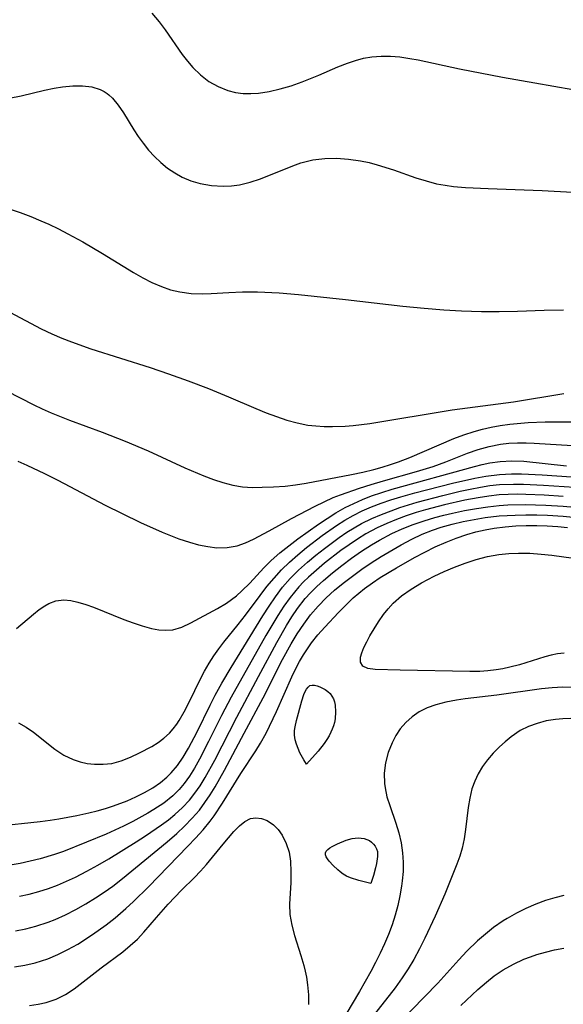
# Model space of a CAD drawing. Header units: inches. Extents: x 1073367 to 1082519, y 1569854 to 1574957.
# Tile 439 of 565: x 1078844 to 1078928, y 1573500 to 1573653. Entities that reach past the tile are written whole.
import ezdxf

# ---------------------------------------------------------------- set-up
doc = ezdxf.new("R2010")
doc.units = ezdxf.units.IN
doc.header["$MEASUREMENT"] = 0
doc.layers.add('CGG_CurvaNivelLidar_v1', color=7, linetype='Continuous', lineweight=30, true_color=0x008008)

msp = doc.modelspace()

# ---------------------------------------------------------------- linework, layer by layer
at = {"layer": 'CGG_CurvaNivelLidar_v1'}
for points in [[(1078864.3873, 1573654.1758, 75.5), (1078865.53, 1573652.8442, 75.5), (1078866.4783, 1573651.5883, 75.5), (1078869.1206, 1573647.7509, 75.5), (1078869.9257, 1573646.7065, 75.5), (1078870.7767, 1573645.7212, 75.5), (1078871.9668, 1573644.5558, 75.5), (1078873.2906, 1573643.5521, 75.5), (1078874.7188, 1573642.7402, 75.5), (1078876.2322, 1573642.1356, 75.5), (1078877.4092, 1573641.8346, 75.5), (1078878.617, 1573641.6715, 75.5), (1078879.7973, 1573641.6476, 75.5), (1078880.9942, 1573641.733, 75.5), (1078882.6847, 1573641.9938, 75.5), (1078884.3881, 1573642.3856, 75.5), (1078886.0933, 1573642.8824, 75.5), (1078887.7896, 1573643.4671, 75.5), (1078890.3868, 1573644.5181, 75.5), (1078893.3737, 1573645.8039, 75.5), (1078894.8673, 1573646.3894, 75.5), (1078896.1233, 1573646.8138, 75.5), (1078897.3887, 1573647.1556, 75.5), (1078898.6664, 1573647.3907, 75.5), (1078900.1067, 1573647.5057, 75.5), (1078901.5618, 1573647.4868, 75.5), (1078903.028, 1573647.361, 75.5), (1078904.5807, 1573647.1391, 75.5), (1078905.8885, 1573646.904, 75.5), (1078912.3143, 1573645.5384, 75.5), (1078919.0032, 1573644.2209, 75.5), (1078924.0427, 1573643.3075, 75.5), (1078932.9381, 1573641.7733, 75.5)], [(1078842.1615, 1573640.9644, 75), (1078844.0248, 1573641.3226, 75), (1078847.6875, 1573642.1958, 75), (1078849.1591, 1573642.505, 75), (1078850.4815, 1573642.7264, 75), (1078852.0594, 1573642.882, 75), (1078853.5822, 1573642.8873, 75), (1078855.0226, 1573642.7111, 75), (1078856.3478, 1573642.3099, 75), (1078856.9775, 1573641.9942, 75), (1078857.4434, 1573641.6854, 75), (1078857.7085, 1573641.4769, 75), (1078858.2668, 1573640.9533, 75), (1078859.1542, 1573639.8735, 75), (1078859.9677, 1573638.6483, 75), (1078861.5863, 1573635.9902, 75), (1078862.2798, 1573634.9503, 75), (1078863.0251, 1573633.932, 75), (1078863.8914, 1573632.8671, 75), (1078864.818, 1573631.8548, 75), (1078865.8049, 1573630.9097, 75), (1078866.8468, 1573630.053, 75), (1078867.9477, 1573629.293, 75), (1078869.1069, 1573628.6465, 75), (1078870.4842, 1573628.0711, 75), (1078871.9172, 1573627.6513, 75), (1078873.6858, 1573627.3394, 75), (1078875.4807, 1573627.228, 75), (1078876.776, 1573627.2753, 75), (1078878.0633, 1573627.441, 75), (1078879.6992, 1573627.8357, 75), (1078881.3151, 1573628.3826, 75), (1078886.3645, 1573630.4305, 75), (1078887.5879, 1573630.8492, 75), (1078888.8293, 1573631.1837, 75), (1078889.4894, 1573631.3165, 75), (1078891.3136, 1573631.5382, 75), (1078893.1649, 1573631.5814, 75), (1078895.0279, 1573631.4667, 75), (1078896.8888, 1573631.2023, 75), (1078898.2342, 1573630.9156, 75), (1078899.5059, 1573630.5743, 75), (1078902.0277, 1573629.7597, 75), (1078905.4896, 1573628.555, 75), (1078907.1036, 1573628.048, 75), (1078908.7367, 1573627.6258, 75), (1078910.0604, 1573627.372, 75), (1078911.399, 1573627.1887, 75), (1078913.2482, 1573627.0308, 75), (1078916.8042, 1573626.874, 75), (1078925.2111, 1573626.5884, 75), (1078929.9175, 1573626.3018, 75)], [(1078842.4724, 1573623.5917, 74.5), (1078843.8945, 1573623.1147, 74.5), (1078845.5175, 1573622.5114, 74.5), (1078847.1179, 1573621.8509, 74.5), (1078848.3519, 1573621.2945, 74.5), (1078849.835, 1573620.5749, 74.5), (1078851.3007, 1573619.8186, 74.5), (1078853.6263, 1573618.5495, 74.5), (1078856.7181, 1573616.7682, 74.5), (1078861.5561, 1573613.7784, 74.5), (1078862.9716, 1573612.9616, 74.5), (1078864.411, 1573612.2224, 74.5), (1078865.8809, 1573611.5874, 74.5), (1078867.2917, 1573611.1123, 74.5), (1078868.7327, 1573610.768, 74.5), (1078870.499, 1573610.5372, 74.5), (1078872.2905, 1573610.4742, 74.5), (1078873.654, 1573610.5127, 74.5), (1078876.4069, 1573610.6794, 74.5), (1078878.523, 1573610.7644, 74.5), (1078880.8415, 1573610.7551, 74.5), (1078884.2238, 1573610.6116, 74.5), (1078887.2212, 1573610.3544, 74.5), (1078894.5799, 1573609.5781, 74.5), (1078903.5122, 1573608.5683, 74.5), (1078906.8392, 1573608.2253, 74.5), (1078909.8748, 1573607.976, 74.5), (1078912.617, 1573607.8157, 74.5), (1078915.7649, 1573607.7132, 74.5), (1078918.4912, 1573607.6998, 74.5), (1078921.3471, 1573607.772, 74.5), (1078925.528, 1573607.9271, 74.5), (1078928.5005, 1573607.969, 74.5)], [(1078839.783, 1573608.9314, 74), (1078847.1368, 1573605.0317, 74), (1078848.8176, 1573604.2192, 74), (1078850.377, 1573603.5462, 74), (1078851.8601, 1573602.9657, 74), (1078854.8735, 1573601.9052, 74), (1078864.1038, 1573598.9679, 74), (1078867.0018, 1573598.0063, 74), (1078870.0489, 1573596.9385, 74), (1078873.2216, 1573595.7271, 74), (1078876.3492, 1573594.4311, 74), (1078880.6148, 1573592.605, 74), (1078882.2014, 1573591.952, 74), (1078883.7932, 1573591.3438, 74), (1078885.3955, 1573590.8041, 74), (1078887.0256, 1573590.357, 74), (1078888.674, 1573590.0334, 74), (1078889.9569, 1573589.8826, 74), (1078891.2495, 1573589.8068, 74), (1078892.5493, 1573589.7913, 74), (1078894.4819, 1573589.8584, 74), (1078895.7742, 1573589.9593, 74), (1078897.0654, 1573590.1012, 74), (1078898.3534, 1573590.2805, 74), (1078911.1828, 1573592.3844, 74), (1078920.7306, 1573593.6632, 74), (1078928.5492, 1573594.9555, 74)], [(1078839.5809, 1573596.432, 73.5), (1078845.9886, 1573593.1664, 73.5), (1078847.2884, 1573592.5525, 73.5), (1078848.7308, 1573591.9196, 73.5), (1078851.5468, 1573590.8136, 73.5), (1078856.6669, 1573588.9444, 73.5), (1078860.2517, 1573587.5249, 73.5), (1078863.8011, 1573586.0013, 73.5), (1078869.5509, 1573583.3885, 73.5), (1078872.5074, 1573582.1186, 73.5), (1078873.9849, 1573581.5561, 73.5), (1078875.4637, 1573581.0687, 73.5), (1078876.9973, 1573580.6706, 73.5), (1078878.5361, 1573580.4156, 73.5), (1078880.0473, 1573580.3249, 73.5), (1078881.5739, 1573580.3347, 73.5), (1078883.3495, 1573580.3997, 73.5), (1078885.1448, 1573580.5327, 73.5), (1078886.7763, 1573580.733, 73.5), (1078888.4093, 1573580.9995, 73.5), (1078895.4753, 1573582.3117, 73.5), (1078897.2444, 1573582.6853, 73.5), (1078898.9907, 1573583.1129, 73.5), (1078900.2834, 1573583.4676, 73.5), (1078901.5642, 1573583.8577, 73.5), (1078902.8293, 1573584.2913, 73.5), (1078904.5626, 1573584.9715, 73.5), (1078911.431, 1573587.9197, 73.5), (1078912.9767, 1573588.5068, 73.5), (1078914.5855, 1573589.022, 73.5), (1078915.9223, 1573589.3885, 73.5), (1078917.2731, 1573589.7033, 73.5), (1078918.6372, 1573589.9586, 73.5), (1078920.1675, 1573590.1673, 73.5), (1078923.0241, 1573590.4118, 73.5), (1078925.6653, 1573590.5244, 73.5), (1078927.0853, 1573590.5418, 73.5), (1078931.6183, 1573590.5189, 73.5)], [(1078843.4982, 1573584.3848, 73), (1078844.9225, 1573583.771, 73), (1078847.6672, 1573582.4935, 73), (1078849.7299, 1573581.4543, 73), (1078857.122, 1573577.5472, 73), (1078859.744, 1573576.2309, 73), (1078862.6016, 1573574.8638, 73), (1078866.0187, 1573573.3371, 73), (1078868.5804, 1573572.3271, 73), (1078870.2309, 1573571.7864, 73), (1078871.6676, 1573571.3928, 73), (1078873.0896, 1573571.096, 73), (1078874.493, 1573570.9277, 73), (1078876.1219, 1573570.9395, 73), (1078877.6908, 1573571.212, 73), (1078878.9639, 1573571.6596, 73), (1078880.2214, 1573572.2436, 73), (1078882.666, 1573573.5281, 73), (1078886.1345, 1573575.4756, 73), (1078889.8306, 1573577.3955, 73), (1078891.2286, 1573578.0801, 73), (1078892.6513, 1573578.7165, 73), (1078893.7839, 1573579.1667, 73), (1078896.7351, 1573580.2017, 73), (1078898.5586, 1573580.7808, 73), (1078900.4961, 1573581.3513, 73), (1078905.6385, 1573582.7751, 73), (1078908.1906, 1573583.5644, 73), (1078910.2112, 1573584.2908, 73), (1078913.5659, 1573585.6264, 73), (1078915.2495, 1573586.2271, 73), (1078916.9555, 1573586.704, 73), (1078918.6926, 1573587.036, 73), (1078920.0251, 1573587.1816, 73), (1078921.3695, 1573587.2471, 73), (1078922.7223, 1573587.2461, 73), (1078923.9635, 1573587.1985, 73), (1078933.3326, 1573586.6217, 73)], [(1078843.3028, 1573558.3241, 72.5), (1078845.9711, 1573560.5664, 72.5), (1078846.8497, 1573561.2728, 72.5), (1078847.7193, 1573561.8868, 72.5), (1078848.3182, 1573562.2357, 72.5), (1078849.4537, 1573562.6631, 72.5), (1078850.6629, 1573562.7807, 72.5), (1078851.7462, 1573562.6833, 72.5), (1078852.8745, 1573562.4493, 72.5), (1078854.0856, 1573562.0965, 72.5), (1078855.3257, 1573561.6614, 72.5), (1078860.0177, 1573559.7572, 72.5), (1078861.4576, 1573559.2083, 72.5), (1078862.8856, 1573558.728, 72.5), (1078864.3113, 1573558.3455, 72.5), (1078865.463, 1573558.1386, 72.5), (1078866.5803, 1573558.0605, 72.5), (1078867.6533, 1573558.1447, 72.5), (1078869.0811, 1573558.5662, 72.5), (1078870.4671, 1573559.2304, 72.5), (1078874.6244, 1573561.4663, 72.5), (1078876.0044, 1573562.2921, 72.5), (1078876.806, 1573562.8435, 72.5), (1078877.5822, 1573563.445, 72.5), (1078878.4239, 1573564.1854, 72.5), (1078879.6305, 1573565.3838, 72.5), (1078881.8428, 1573567.7709, 72.5), (1078883.0012, 1573568.9373, 72.5), (1078884.32, 1573570.1032, 72.5), (1078885.7129, 1573571.2098, 72.5), (1078887.1526, 1573572.2841, 72.5), (1078890.3391, 1573574.5651, 72.5), (1078891.6938, 1573575.4806, 72.5), (1078893.0757, 1573576.352, 72.5), (1078894.4944, 1573577.1589, 72.5), (1078895.8364, 1573577.8276, 72.5), (1078897.2117, 1573578.4328, 72.5), (1078898.614, 1573578.983, 72.5), (1078900.2229, 1573579.5463, 72.5), (1078901.8529, 1573580.0583, 72.5), (1078914.641, 1573583.5845, 72.5), (1078915.8356, 1573583.8868, 72.5), (1078917.0316, 1573584.1427, 72.5), (1078918.6306, 1573584.3707, 72.5), (1078920.466, 1573584.4542, 72.5), (1078922.3258, 1573584.3783, 72.5), (1078929.0002, 1573583.6811, 72.5)], [(1078843.6027, 1573543.6617, 72), (1078844.8118, 1573542.9697, 72), (1078845.9553, 1573542.1949, 72), (1078849.3001, 1573539.5348, 72), (1078850.6887, 1573538.6211, 72), (1078852.1566, 1573537.9077, 72), (1078853.2335, 1573537.5597, 72), (1078854.3385, 1573537.3293, 72), (1078855.4579, 1573537.2019, 72), (1078856.8253, 1573537.1788, 72), (1078858.1747, 1573537.3283, 72), (1078859.6344, 1573537.7225, 72), (1078861.0628, 1573538.2922, 72), (1078862.4743, 1573538.9587, 72), (1078864.3806, 1573539.9622, 72), (1078865.3543, 1573540.5791, 72), (1078866.2762, 1573541.2735, 72), (1078867.1281, 1573542.058, 72), (1078867.7153, 1573542.7168, 72), (1078868.2579, 1573543.4265, 72), (1078868.6476, 1573544.0008, 72), (1078869.4315, 1573545.3313, 72), (1078870.2627, 1573546.9889, 72), (1078871.893, 1573550.413, 72), (1078872.5898, 1573551.6995, 72), (1078873.3416, 1573552.961, 72), (1078874.0636, 1573554.0766, 72), (1078874.8232, 1573555.1663, 72), (1078875.619, 1573556.2267, 72), (1078877.8578, 1573558.9818, 72), (1078878.9811, 1573560.4318, 72), (1078881.2672, 1573563.4961, 72), (1078882.3252, 1573564.8585, 72), (1078883.4257, 1573566.1856, 72), (1078884.5853, 1573567.4586, 72), (1078885.8296, 1573568.6737, 72), (1078887.1347, 1573569.8292, 72), (1078888.4842, 1573570.9396, 72), (1078890.9162, 1573572.8043, 72), (1078893.1421, 1573574.368, 72), (1078894.4339, 1573575.1873, 72), (1078895.7609, 1573575.9433, 72), (1078897.1752, 1573576.6444, 72), (1078898.6276, 1573577.2726, 72), (1078900.1209, 1573577.8429, 72), (1078901.6382, 1573578.3626, 72), (1078903.1736, 1573578.8412, 72), (1078905.3538, 1573579.4613, 72), (1078911.2223, 1573580.965, 72), (1078914.6916, 1573581.7559, 72), (1078916.4287, 1573582.0738, 72), (1078918.546, 1573582.3357, 72), (1078920.4067, 1573582.4216, 72), (1078921.9928, 1573582.4102, 72), (1078925.1815, 1573582.2497, 72), (1078935.0963, 1573581.5755, 72)], [(1078840.1541, 1573527.5369, 71.5), (1078847.0055, 1573528.2694, 71.5), (1078848.5285, 1573528.4659, 71.5), (1078849.9243, 1573528.6868, 71.5), (1078852.6968, 1573529.2135, 71.5), (1078854.5713, 1573529.6165, 71.5), (1078855.8742, 1573529.9357, 71.5), (1078857.1617, 1573530.2934, 71.5), (1078858.4291, 1573530.6954, 71.5), (1078860.5238, 1573531.4871, 71.5), (1078861.9167, 1573532.0982, 71.5), (1078863.263, 1573532.7701, 71.5), (1078864.5479, 1573533.5163, 71.5), (1078865.7533, 1573534.3554, 71.5), (1078866.7107, 1573535.1632, 71.5), (1078867.3861, 1573535.8296, 71.5), (1078868.383, 1573537.0191, 71.5), (1078869.2776, 1573538.3155, 71.5), (1078870.099, 1573539.6905, 71.5), (1078871.4451, 1573542.2431, 71.5), (1078873.4922, 1573546.4202, 71.5), (1078874.2684, 1573547.9307, 71.5), (1078875.3072, 1573549.8054, 71.5), (1078876.7471, 1573552.244, 71.5), (1078881.6869, 1573560.3298, 71.5), (1078882.6544, 1573561.8305, 71.5), (1078883.6641, 1573563.2945, 71.5), (1078884.7704, 1573564.7505, 71.5), (1078885.9577, 1573566.132, 71.5), (1078887.2494, 1573567.4368, 71.5), (1078888.6169, 1573568.6683, 71.5), (1078889.9286, 1573569.7574, 71.5), (1078891.2726, 1573570.8118, 71.5), (1078893.5959, 1573572.5207, 71.5), (1078894.7885, 1573573.3269, 71.5), (1078895.9059, 1573574.0257, 71.5), (1078897.051, 1573574.6757, 71.5), (1078898.6779, 1573575.4783, 71.5), (1078900.1604, 1573576.112, 71.5), (1078901.672, 1573576.6898, 71.5), (1078903.0266, 1573577.1638, 71.5), (1078905.7217, 1573578.0042, 71.5), (1078909.7282, 1573579.076, 71.5), (1078912.3967, 1573579.7124, 71.5), (1078914.0013, 1573580.0617, 71.5), (1078915.6086, 1573580.3685, 71.5), (1078917.0648, 1573580.5919, 71.5), (1078918.5268, 1573580.7493, 71.5), (1078920.7374, 1573580.8443, 71.5), (1078922.2955, 1573580.8281, 71.5), (1078925.4237, 1573580.6765, 71.5), (1078930.2575, 1573580.3461, 71.5)], [(1078928.4918, 1573578.9234, 71), (1078925.5323, 1573579.1113, 71), (1078922.6763, 1573579.2275, 71), (1078921.2846, 1573579.2413, 71), (1078919.8961, 1573579.213, 71), (1078918.512, 1573579.1316, 71), (1078916.8717, 1573578.9553, 71), (1078915.2372, 1573578.7079, 71), (1078913.1341, 1573578.3133, 71), (1078909.9881, 1573577.6045, 71), (1078906.9987, 1573576.8102, 71), (1078905.5837, 1573576.385, 71), (1078904.0279, 1573575.8694, 71), (1078902.493, 1573575.3059, 71), (1078900.9837, 1573574.69, 71), (1078899.5066, 1573574.0135, 71), (1078897.7445, 1573573.077, 71), (1078896.4102, 1573572.2578, 71), (1078895.1098, 1573571.3815, 71), (1078893.8363, 1573570.4627, 71), (1078891.2894, 1573568.4877, 71), (1078890.0254, 1573567.4303, 71), (1078888.8057, 1573566.3296, 71), (1078888.0413, 1573565.5815, 71), (1078887.3079, 1573564.8042, 71), (1078886.6158, 1573564.0016, 71), (1078885.9561, 1573563.1695, 71), (1078884.9625, 1573561.7918, 71), (1078884.0241, 1573560.3655, 71), (1078882.1648, 1573557.2638, 71), (1078876.7522, 1573547.6508, 71), (1078875.2372, 1573544.7803, 71), (1078873.2388, 1573540.7164, 71), (1078871.8358, 1573537.9878, 71), (1078871.043, 1573536.5889, 71), (1078870.257, 1573535.346, 71), (1078869.4017, 1573534.1687, 71), (1078868.6313, 1573533.2623, 71), (1078867.6509, 1573532.2928, 71), (1078866.2338, 1573531.1496, 71), (1078864.7057, 1573530.1244, 71), (1078863.7793, 1573529.569, 71), (1078861.4254, 1573528.2831, 71), (1078859.991, 1573527.5627, 71), (1078857.2777, 1573526.3256, 71), (1078854.2209, 1573525.038, 71), (1078850.605, 1573523.6089, 71), (1078849.2119, 1573523.119, 71), (1078846.9683, 1573522.4521, 71), (1078845.4385, 1573522.0798, 71), (1078843.8944, 1573521.7524, 71), (1078840.7772, 1573521.1887, 71)], [(1078843.7916, 1573516.6208, 70.5), (1078845.2659, 1573516.9534, 70.5), (1078846.7913, 1573517.3579, 70.5), (1078848.2932, 1573517.8329, 70.5), (1078849.7146, 1573518.368, 70.5), (1078851.1132, 1573518.9681, 70.5), (1078852.493, 1573519.6201, 70.5), (1078854.2539, 1573520.523, 70.5), (1078855.993, 1573521.4776, 70.5), (1078857.7125, 1573522.4723, 70.5), (1078861.9575, 1573525.0963, 70.5), (1078863.4103, 1573526.0402, 70.5), (1078865.9157, 1573527.7531, 70.5), (1078866.9628, 1573528.5308, 70.5), (1078867.9703, 1573529.3478, 70.5), (1078869.1523, 1573530.4375, 70.5), (1078870.2434, 1573531.6142, 70.5), (1078871.1021, 1573532.6972, 70.5), (1078871.8963, 1573533.8366, 70.5), (1078872.7021, 1573535.1304, 70.5), (1078874.1918, 1573537.8259, 70.5), (1078877.6167, 1573544.5482, 70.5), (1078881.0222, 1573550.8343, 70.5), (1078883.848, 1573556.1795, 70.5), (1078885.3809, 1573558.8292, 70.5), (1078886.2189, 1573560.1565, 70.5), (1078887.1024, 1573561.4436, 70.5), (1078888.2981, 1573562.9842, 70.5), (1078889.1035, 1573563.8886, 70.5), (1078890.0911, 1573564.8794, 70.5), (1078891.1287, 1573565.8239, 70.5), (1078892.5409, 1573567.0039, 70.5), (1078893.9973, 1573568.1422, 70.5), (1078895.5083, 1573569.2702, 70.5), (1078897.0505, 1573570.3581, 70.5), (1078898.6322, 1573571.3861, 70.5), (1078899.8508, 1573572.1065, 70.5), (1078901.7622, 1573573.1187, 70.5), (1078903.4032, 1573573.8639, 70.5), (1078905.0831, 1573574.527, 70.5), (1078906.7942, 1573575.1163, 70.5), (1078908.471, 1573575.6202, 70.5), (1078909.8565, 1573575.9907, 70.5), (1078911.2518, 1573576.3261, 70.5), (1078913.0947, 1573576.7143, 70.5), (1078914.9465, 1573577.0475, 70.5), (1078916.7199, 1573577.3119, 70.5), (1078918.4999, 1573577.5038, 70.5), (1078919.8491, 1573577.5878, 70.5), (1078922.5592, 1573577.6311, 70.5), (1078925.7761, 1573577.54, 70.5), (1078928.4788, 1573577.3764, 70.5), (1078931.9954, 1573577.0735, 70.5)], [(1078843.1378, 1573511.2277, 70), (1078844.7381, 1573511.5533, 70), (1078846.3182, 1573511.9563, 70), (1078848.2411, 1573512.5781, 70), (1078849.3293, 1573513.0076, 70), (1078850.9397, 1573513.7366, 70), (1078852.5343, 1573514.5512, 70), (1078854.1005, 1573515.432, 70), (1078855.6371, 1573516.3718, 70), (1078856.9798, 1573517.258, 70), (1078858.2918, 1573518.1908, 70), (1078859.8243, 1573519.3724, 70), (1078866.7543, 1573525.125, 70), (1078868.2584, 1573526.4058, 70), (1078869.5035, 1573527.5599, 70), (1078870.6853, 1573528.7728, 70), (1078871.7895, 1573530.0534, 70), (1078872.6673, 1573531.2148, 70), (1078873.4869, 1573532.4237, 70), (1078874.2589, 1573533.6704, 70), (1078875.7248, 1573536.2846, 70), (1078878.7591, 1573542.0426, 70), (1078881.7143, 1573547.5453, 70), (1078884.7557, 1573553.489, 70), (1078886.1143, 1573555.9695, 70), (1078887.0492, 1573557.524, 70), (1078888.0448, 1573559.0268, 70), (1078889.1198, 1573560.4595, 70), (1078890.2943, 1573561.818, 70), (1078891.545, 1573563.1099, 70), (1078892.8475, 1573564.2962, 70), (1078894.2153, 1573565.4223, 70), (1078895.6282, 1573566.5067, 70), (1078897.0846, 1573567.5683, 70), (1078898.5748, 1573568.5884, 70), (1078900.0987, 1573569.5537, 70), (1078903.2463, 1573571.3842, 70), (1078904.867, 1573572.2394, 70), (1078906.5225, 1573573.015, 70), (1078908.1074, 1573573.6434, 70), (1078909.4785, 1573574.1038, 70), (1078911.16, 1573574.5811, 70), (1078912.8641, 1573574.9856, 70), (1078914.5849, 1573575.3266, 70), (1078916.3175, 1573575.6078, 70), (1078918.4966, 1573575.8667, 70), (1078920.9835, 1573576.0096, 70), (1078922.6625, 1573576.0381, 70), (1078924.3452, 1573576.0237, 70), (1078926.0294, 1573575.9691, 70), (1078928.462, 1573575.8221, 70), (1078930.569, 1573575.6359, 70)], [(1078842.9708, 1573505.6261, 69.5), (1078844.6021, 1573505.8966, 69.5), (1078846.2106, 1573506.2651, 69.5), (1078847.1961, 1573506.5495, 69.5), (1078848.1663, 1573506.8806, 69.5), (1078849.7617, 1573507.5463, 69.5), (1078851.3161, 1573508.3228, 69.5), (1078852.8372, 1573509.1828, 69.5), (1078855.1506, 1573510.6479, 69.5), (1078857.2702, 1573512.1595, 69.5), (1078858.6858, 1573513.278, 69.5), (1078860.3349, 1573514.7144, 69.5), (1078861.5248, 1573515.8184, 69.5), (1078863.8558, 1573518.0995, 69.5), (1078869.9968, 1573524.4063, 69.5), (1078871.2022, 1573525.6725, 69.5), (1078872.3635, 1573526.9646, 69.5), (1078873.4548, 1573528.3038, 69.5), (1078874.0873, 1573529.1674, 69.5), (1078875.4119, 1573531.1525, 69.5), (1078878.2597, 1573535.753, 69.5), (1078880.5692, 1573539.2778, 69.5), (1078881.3025, 1573540.4558, 69.5), (1078882.1811, 1573542.0471, 69.5), (1078883.8277, 1573545.4135, 69.5), (1078886.2109, 1573550.7855, 69.5), (1078886.7885, 1573551.9973, 69.5), (1078887.407, 1573553.1836, 69.5), (1078888.0029, 1573554.2174, 69.5), (1078888.6208, 1573555.1873, 69.5), (1078889.2831, 1573556.1229, 69.5), (1078890.269, 1573557.3519, 69.5), (1078891.3156, 1573558.5339, 69.5), (1078893.4836, 1573560.8534, 69.5), (1078894.5978, 1573561.9932, 69.5), (1078895.7578, 1573563.0903, 69.5), (1078896.6224, 1573563.8329, 69.5), (1078897.5169, 1573564.5451, 69.5), (1078898.76, 1573565.4586, 69.5), (1078899.9733, 1573566.272, 69.5), (1078902.4866, 1573567.7929, 69.5), (1078905.3247, 1573569.3791, 69.5), (1078906.9273, 1573570.2305, 69.5), (1078908.5511, 1573571.0354, 69.5), (1078910.2199, 1573571.7834, 69.5), (1078911.8182, 1573572.4265, 69.5), (1078913.4414, 1573572.9893, 69.5), (1078914.8572, 1573573.3913, 69.5), (1078916.292, 1573573.7207, 69.5), (1078917.742, 1573573.9813, 69.5), (1078919.4498, 1573574.1972, 69.5), (1078921.0738, 1573574.3207, 69.5), (1078922.7059, 1573574.3803, 69.5), (1078924.3426, 1573574.3841, 69.5), (1078925.9807, 1573574.3357, 69.5), (1078927.6171, 1573574.2349, 69.5), (1078929.1205, 1573574.0931, 69.5)], [(1078928.6207, 1573554.4897, 69), (1078927.6011, 1573554.3825, 69), (1078926.5861, 1573554.174, 69), (1078925.6084, 1573553.9031, 69), (1078921.6831, 1573552.6869, 69), (1078920.1523, 1573552.2908, 69), (1078919.0923, 1573552.0677, 69), (1078918.0162, 1573551.8899, 69), (1078916.7565, 1573551.7463, 69), (1078915.4827, 1573551.6628, 69), (1078913.943, 1573551.6284, 69), (1078903.1009, 1573551.8368, 69), (1078899.1816, 1573551.9549, 69), (1078898.048, 1573552.1041, 69), (1078897.2537, 1573552.4743, 69), (1078896.8997, 1573553.0697, 69), (1078896.8769, 1573553.8521, 69), (1078897.0818, 1573554.5717, 69), (1078897.428, 1573555.3708, 69), (1078897.8567, 1573556.2494, 69), (1078898.3598, 1573557.1916, 69), (1078899.0054, 1573558.2826, 69), (1078899.7236, 1573559.3914, 69), (1078900.4975, 1573560.4946, 69), (1078901.1968, 1573561.4083, 69), (1078901.9649, 1573562.2755, 69), (1078903.2826, 1573563.4416, 69), (1078904.7717, 1573564.4892, 69), (1078906.3783, 1573565.4541, 69), (1078908.3713, 1573566.5086, 69), (1078909.9395, 1573567.2335, 69), (1078911.5453, 1573567.8963, 69), (1078913.1764, 1573568.4997, 69), (1078914.9224, 1573569.0681, 69), (1078916.6746, 1573569.5353, 69), (1078918.4472, 1573569.8686, 69), (1078919.9836, 1573570.0235, 69), (1078921.5341, 1573570.0775, 69), (1078923.2738, 1573570.0479, 69), (1078925.0205, 1573569.9368, 69), (1078926.7214, 1573569.76, 69), (1078930.0901, 1573569.2903, 69)], [(1078929.9403, 1573549.1345, 69.5), (1078928.4368, 1573549.1795, 69.5), (1078926.763, 1573549.1034, 69.5), (1078925.0872, 1573548.9282, 69.5), (1078918.1593, 1573547.9295, 69.5), (1078913.1993, 1573547.3551, 69.5), (1078911.8542, 1573547.163, 69.5), (1078910.2108, 1573546.8667, 69.5), (1078908.6301, 1573546.4649, 69.5), (1078907.2932, 1573545.9778, 69.5), (1078906.0454, 1573545.3527, 69.5), (1078904.9303, 1573544.5985, 69.5), (1078903.9325, 1573543.7142, 69.5), (1078903.0665, 1573542.7107, 69.5), (1078902.3795, 1573541.6589, 69.5), (1078901.8087, 1573540.5307, 69.5), (1078901.2253, 1573539.0021, 69.5), (1078900.8159, 1573537.4173, 69.5), (1078900.6024, 1573535.803, 69.5), (1078900.6226, 1573534.1817, 69.5), (1078900.7128, 1573533.498, 69.5), (1078901.0197, 1573532.1361, 69.5), (1078901.4422, 1573530.7733, 69.5), (1078902.3992, 1573528.0038, 69.5), (1078902.8489, 1573526.4976, 69.5), (1078903.2092, 1573524.9604, 69.5), (1078903.4486, 1573523.3979, 69.5), (1078903.5395, 1573521.9529, 69.5), (1078903.5195, 1573520.4961, 69.5), (1078903.4046, 1573519.0328, 69.5), (1078903.3008, 1573518.1961, 69.5), (1078903.0455, 1573516.6765, 69.5), (1078902.7096, 1573515.1636, 69.5), (1078902.296, 1573513.6626, 69.5), (1078901.8036, 1573512.1708, 69.5), (1078901.2447, 1573510.6963, 69.5), (1078900.6227, 1573509.2227, 69.5), (1078899.9531, 1573507.7669, 69.5), (1078899.2426, 1573506.3296, 69.5), (1078898.4951, 1573504.9129, 69.5), (1078896.7364, 1573501.8153, 69.5), (1078893.6044, 1573496.5247, 69.5)], [(1078929.6518, 1573544.3174, 70), (1078928.4329, 1573544.291, 70), (1078927.2889, 1573544.1829, 70), (1078925.8373, 1573543.9334, 70), (1078924.4255, 1573543.5633, 70), (1078923.0697, 1573543.0667, 70), (1078921.7894, 1573542.43, 70), (1078920.3433, 1573541.4546, 70), (1078919.4186, 1573540.7027, 70), (1078918.5318, 1573539.8958, 70), (1078917.578, 1573538.9278, 70), (1078916.692, 1573537.9023, 70), (1078915.8942, 1573536.8151, 70), (1078915.2336, 1573535.7131, 70), (1078914.6824, 1573534.5565, 70), (1078914.2506, 1573533.3517, 70), (1078913.9084, 1573531.9307, 70), (1078913.6766, 1573530.47, 70), (1078913.2649, 1573527.0329, 70), (1078913.0392, 1573525.5574, 70), (1078912.7254, 1573524.0999, 70), (1078912.3561, 1573522.8533, 70), (1078911.9161, 1573521.6181, 70), (1078910.0298, 1573516.9673, 70), (1078908.523, 1573513.5054, 70), (1078906.9249, 1573510.1026, 70), (1078906.0746, 1573508.4266, 70), (1078905.1782, 1573506.779, 70), (1078904.317, 1573505.322, 70), (1078903.3979, 1573503.9055, 70), (1078902.2923, 1573502.3713, 70), (1078897.9204, 1573496.8038, 70)], [(1078845.3468, 1573499.61, 69), (1078846.6669, 1573499.8074, 69), (1078847.9478, 1573500.0933, 69), (1078849.5081, 1573500.6146, 69), (1078850.9615, 1573501.3223, 69), (1078852.2813, 1573502.1998, 69), (1078856.5, 1573505.4616, 69), (1078859.8593, 1573507.9931, 69), (1078861.0317, 1573508.9327, 69), (1078862.1406, 1573509.9355, 69), (1078863.161, 1573511.0187, 69), (1078865.1012, 1573513.3319, 69), (1078866.9287, 1573515.4199, 69), (1078869.0035, 1573517.5842, 69), (1078871.015, 1573519.5327, 69), (1078871.9815, 1573520.5239, 69), (1078872.9101, 1573521.5764, 69), (1078875.5035, 1573524.7241, 69), (1078877.1875, 1573526.6902, 69), (1078878.0283, 1573527.5741, 69), (1078878.8774, 1573528.2768, 69), (1078879.764, 1573528.7215, 69), (1078880.6079, 1573528.8464, 69), (1078881.475, 1573528.7334, 69), (1078882.3341, 1573528.4157, 69), (1078883.3321, 1573527.7688, 69), (1078884.064, 1573527.0232, 69), (1078884.6988, 1573526.1226, 69), (1078885.3312, 1573524.8653, 69), (1078885.7717, 1573523.4717, 69), (1078885.9833, 1573522.085, 69), (1078886.0574, 1573520.4448, 69), (1078886.0225, 1573518.7627, 69), (1078885.8569, 1573515.4226, 69), (1078885.9062, 1573513.7849, 69), (1078886.1783, 1573512.1444, 69), (1078886.6197, 1573510.4975, 69), (1078887.6022, 1573507.4261, 69), (1078888.0619, 1573505.8664, 69), (1078888.2908, 1573504.9436, 69), (1078888.4781, 1573504.0162, 69), (1078888.6493, 1573502.8249, 69), (1078888.777, 1573501.276, 69), (1078888.7951, 1573499.7512, 69)], [(1078928.5799, 1573516.7232, 70.5), (1078927.1482, 1573516.3724, 70.5), (1078925.7403, 1573515.9471, 70.5), (1078924.1889, 1573515.38, 70.5), (1078922.6729, 1573514.7278, 70.5), (1078921.1949, 1573513.9971, 70.5), (1078919.7602, 1573513.1887, 70.5), (1078919.1076, 1573512.7834, 70.5), (1078917.6041, 1573511.737, 70.5), (1078916.3451, 1573510.7398, 70.5), (1078915.1319, 1573509.6791, 70.5), (1078913.4665, 1573508.0602, 70.5), (1078912.1922, 1573506.7003, 70.5), (1078908.9409, 1573503.1011, 70.5), (1078902.8381, 1573496.7868, 70.5)], [(1078912.5252, 1573499.615, 71), (1078915.1855, 1573502.0813, 71), (1078916.533, 1573503.2704, 71), (1078917.7217, 1573504.2215, 71), (1078919.1316, 1573505.188, 71), (1078920.7088, 1573506.0649, 71), (1078922.3609, 1573506.8103, 71), (1078923.3529, 1573507.1921, 71), (1078924.362, 1573507.5373, 71), (1078925.7401, 1573507.9442, 71), (1078927.1408, 1573508.285, 71), (1078928.5615, 1573508.5551, 71)]]:
    msp.add_polyline3d(points, dxfattribs=at)
for points in [[(1078888.5, 1573537.1783, 69), (1078888.0504, 1573537.8898, 69), (1078887.4628, 1573538.9728, 69), (1078887.168, 1573539.6229, 69), (1078886.9114, 1573540.3129, 69), (1078886.7234, 1573541.0191, 69), (1078886.6263, 1573541.7429, 69), (1078886.6252, 1573542.4241, 69), (1078886.7052, 1573543.0311, 69), (1078886.9405, 1573544.0255, 69), (1078887.7661, 1573547.0511, 69), (1078888.0859, 1573548.0595, 69), (1078888.2698, 1573548.5093, 69), (1078888.4795, 1573548.9029, 69), (1078888.7245, 1573549.2195, 69), (1078889.017, 1573549.4324, 69), (1078889.3564, 1573549.5194, 69), (1078889.7379, 1573549.5056, 69), (1078890.1466, 1573549.4138, 69), (1078890.5696, 1573549.2606, 69), (1078890.9944, 1573549.0574, 69), (1078891.4086, 1573548.8109, 69), (1078891.7989, 1573548.5237, 69), (1078892.1498, 1573548.1947, 69), (1078892.4427, 1573547.8187, 69), (1078892.6641, 1573547.3874, 69), (1078892.8206, 1573546.9143, 69), (1078892.9247, 1573546.4111, 69), (1078893.0069, 1573545.35, 69), (1078892.9378, 1573544.261, 69), (1078892.8394, 1573543.7198, 69), (1078892.6936, 1573543.1943, 69), (1078892.5061, 1573542.6773, 69), (1078892.2834, 1573542.1667, 69), (1078891.9936, 1573541.6155, 69), (1078891.6336, 1573541.0226, 69), (1078891.2192, 1573540.4116, 69), (1078890.2927, 1573539.2114, 69)], [(1078898.5, 1573518.5909, 69), (1078896.6187, 1573519.0647, 69), (1078895.3426, 1573519.5075, 69), (1078894.7329, 1573519.7834, 69), (1078894.1877, 1573520.0924, 69), (1078893.7303, 1573520.4133, 69), (1078893.342, 1573520.7362, 69), (1078892.6201, 1573521.4143, 69), (1078891.9964, 1573522.1045, 69), (1078891.7436, 1573522.4445, 69), (1078891.5502, 1573522.7759, 69), (1078891.4379, 1573523.0939, 69), (1078891.4358, 1573523.3926, 69), (1078891.5638, 1573523.6626, 69), (1078891.7964, 1573523.9135, 69), (1078892.1046, 1573524.15, 69), (1078892.4669, 1573524.3755, 69), (1078893.2944, 1573524.799, 69), (1078894.6635, 1573525.3525, 69), (1078895.6087, 1573525.6178, 69), (1078896.0839, 1573525.6923, 69), (1078896.5512, 1573525.7126, 69), (1078897.0122, 1573525.6829, 69), (1078897.4605, 1573525.606, 69), (1078897.8879, 1573525.4804, 69), (1078898.2837, 1573525.2994, 69), (1078898.6326, 1573525.0597, 69), (1078898.9357, 1573524.7666, 69), (1078899.1873, 1573524.4281, 69), (1078899.3883, 1573524.0268, 69), (1078899.5181, 1573523.5903, 69), (1078899.559, 1573523.2317, 69), (1078899.5542, 1573522.8212, 69), (1078899.4003, 1573521.7283, 69), (1078899.2501, 1573521.0705, 69), (1078898.9014, 1573519.8391, 69)]]:
    msp.add_polyline3d(points, close=True, dxfattribs=at)

doc.saveas('drawing.dxf')
